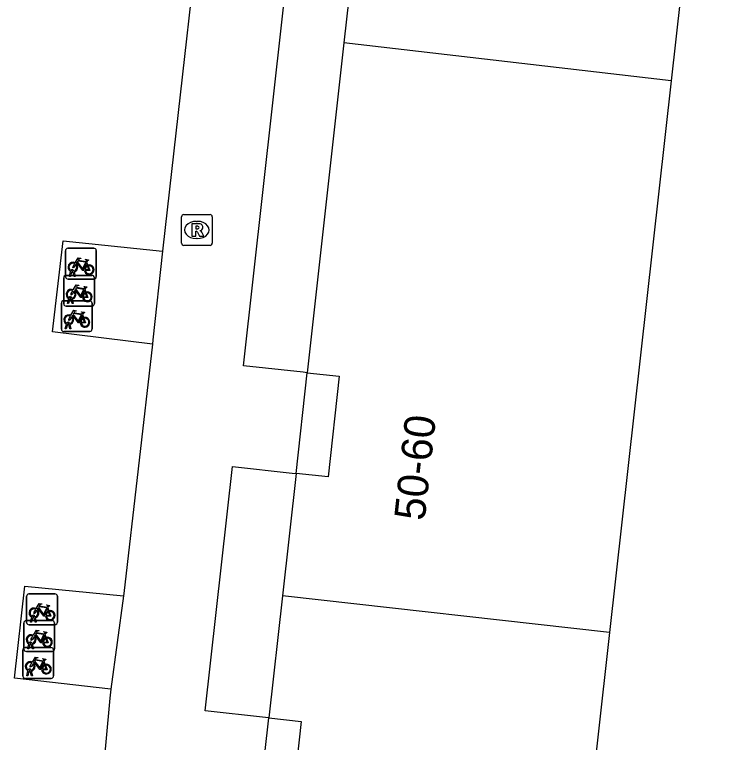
# Model space of a CAD drawing. Extents: x 161928 to 163055, y 386475 to 387428.
# Drawn here: x 162344.58 to 162367.86, y 386682.17 to 386705.82 of the extents above; entities that cross this region are included whole.
import ezdxf

# ---------------------------------------------------------------- set-up
doc = ezdxf.new("R2010")
doc.units = 0
for name, color, linetype in [('IMGEO_Fietsenrek', 7, 'Continuous'), ('IMGEO_Pand', 7, 'Continuous'), ('IMGEO_Pand_nummerreeks', 7, 'Continuous'), ('IMGEO_Rioolput', 7, 'Continuous'), ('IMGEO_Voetpad_open', 7, 'Continuous')]:
    doc.layers.add(name, color=color, linetype=linetype)

msp = doc.modelspace()

# ---------------------------------------------------------------- linework, layer by layer
at = {"layer": 'IMGEO_Fietsenrek'}
for p, q in [((162346.239, 386697.299), (162346.239, 386698.14)), ((162346.239, 386698.14), (162346.239, 386697.299)), ((162346.314, 386698.224), (162347.155, 386698.224)), ((162347.155, 386698.224), (162346.314, 386698.224)), ((162347.239, 386698.149), (162347.239, 386697.308)), ((162347.239, 386697.308), (162347.239, 386698.149)), ((162346.926, 386697.773), (162346.962, 386697.678)), ((162346.366, 386697.308), (162346.405, 386697.468)), ((162346.435, 386697.456), (162346.4, 386697.308)), ((162346.477, 386697.48), (162346.476, 386697.484)), ((162346.518, 386697.308), (162346.484, 386697.45)), ((162346.508, 386697.491), (162346.509, 386697.484)), ((162346.516, 386697.454), (162346.551, 386697.308)), ((162346.179, 386696.419), (162346.179, 386697.26)), ((162346.179, 386697.26), (162346.179, 386696.419)), ((162346.254, 386697.344), (162347.095, 386697.344)), ((162347.095, 386697.344), (162346.254, 386697.344)), ((162347.164, 386697.224), (162346.323, 386697.224)), ((162346.323, 386697.224), (162347.164, 386697.224)), ((162346.4, 386697.308), (162346.366, 386697.308)), ((162346.551, 386697.308), (162346.518, 386697.308)), ((162347.179, 386697.269), (162347.179, 386696.428)), ((162347.179, 386696.428), (162347.179, 386697.269)), ((162346.866, 386696.893), (162346.902, 386696.798)), ((162346.178, 386696.519), (162347.019, 386696.519)), ((162347.019, 386696.519), (162346.178, 386696.519)), ((162346.306, 386696.428), (162346.345, 386696.588)), ((162346.375, 386696.576), (162346.34, 386696.428)), ((162346.417, 386696.6), (162346.416, 386696.604)), ((162346.458, 386696.428), (162346.424, 386696.57)), ((162346.448, 386696.611), (162346.449, 386696.604)), ((162346.456, 386696.574), (162346.491, 386696.428)), ((162346.103, 386695.594), (162346.103, 386696.435)), ((162346.103, 386696.435), (162346.103, 386695.594)), ((162347.104, 386696.344), (162346.263, 386696.344)), ((162346.263, 386696.344), (162347.104, 386696.344)), ((162346.34, 386696.428), (162346.306, 386696.428)), ((162346.491, 386696.428), (162346.458, 386696.428)), ((162347.103, 386696.444), (162347.103, 386695.603)), ((162347.103, 386695.603), (162347.103, 386696.444)), ((162346.79, 386696.068), (162346.826, 386695.973)), ((162346.23, 386695.603), (162346.269, 386695.763)), ((162346.299, 386695.751), (162346.264, 386695.603)), ((162346.341, 386695.775), (162346.34, 386695.779)), ((162346.382, 386695.603), (162346.348, 386695.745)), ((162346.372, 386695.786), (162346.373, 386695.779)), ((162346.38, 386695.749), (162346.415, 386695.603)), ((162347.028, 386695.519), (162346.187, 386695.519)), ((162346.187, 386695.519), (162347.028, 386695.519)), ((162346.264, 386695.603), (162346.23, 386695.603)), ((162346.415, 386695.603), (162346.382, 386695.603)), ((162345.048, 386686.991), (162345.889, 386686.991)), ((162345.889, 386686.991), (162345.048, 386686.991)), ((162344.973, 386686.066), (162344.973, 386686.907)), ((162344.973, 386686.907), (162344.973, 386686.066)), ((162345.973, 386686.916), (162345.973, 386686.075)), ((162345.973, 386686.075), (162345.973, 386686.916)), ((162345.66, 386686.54), (162345.696, 386686.445)), ((162344.957, 386686.124), (162345.798, 386686.124)), ((162345.798, 386686.124), (162344.957, 386686.124)), ((162345.1, 386686.075), (162345.139, 386686.235)), ((162345.134, 386686.075), (162345.1, 386686.075)), ((162345.169, 386686.223), (162345.134, 386686.075)), ((162345.211, 386686.247), (162345.21, 386686.251)), ((162345.252, 386686.075), (162345.218, 386686.217)), ((162345.242, 386686.258), (162345.243, 386686.251)), ((162345.25, 386686.221), (162345.285, 386686.075)), ((162345.285, 386686.075), (162345.252, 386686.075)), ((162345.882, 386686.049), (162345.882, 386685.208)), ((162345.882, 386685.208), (162345.882, 386686.049)), ((162344.882, 386685.199), (162344.882, 386686.04)), ((162344.882, 386686.04), (162344.882, 386685.199)), ((162345.898, 386685.991), (162345.057, 386685.991)), ((162345.057, 386685.991), (162345.898, 386685.991)), ((162345.569, 386685.673), (162345.605, 386685.578)), ((162345.009, 386685.208), (162345.048, 386685.368)), ((162345.078, 386685.356), (162345.043, 386685.208)), ((162345.12, 386685.38), (162345.119, 386685.384)), ((162345.161, 386685.208), (162345.127, 386685.35)), ((162345.151, 386685.391), (162345.152, 386685.384)), ((162345.159, 386685.354), (162345.194, 386685.208)), ((162344.849, 386684.324), (162344.849, 386685.165)), ((162344.849, 386685.165), (162344.849, 386684.324)), ((162344.924, 386685.249), (162345.765, 386685.249)), ((162345.765, 386685.249), (162344.924, 386685.249)), ((162345.807, 386685.124), (162344.966, 386685.124)), ((162344.966, 386685.124), (162345.807, 386685.124)), ((162345.043, 386685.208), (162345.009, 386685.208)), ((162345.194, 386685.208), (162345.161, 386685.208)), ((162345.849, 386685.174), (162345.849, 386684.333)), ((162345.849, 386684.333), (162345.849, 386685.174)), ((162345.536, 386684.798), (162345.572, 386684.703)), ((162344.976, 386684.333), (162345.015, 386684.493)), ((162345.045, 386684.481), (162345.01, 386684.333)), ((162345.087, 386684.505), (162345.086, 386684.509)), ((162345.128, 386684.333), (162345.094, 386684.475)), ((162345.118, 386684.516), (162345.119, 386684.509)), ((162345.126, 386684.479), (162345.161, 386684.333)), ((162345.774, 386684.249), (162344.933, 386684.249)), ((162344.933, 386684.249), (162345.774, 386684.249)), ((162345.01, 386684.333), (162344.976, 386684.333)), ((162345.161, 386684.333), (162345.128, 386684.333))]:
    msp.add_line(p, q, dxfattribs=at)
for points in [[(162346.552, 386697.75), (162346.647, 386697.914), (162346.733, 386697.9), (162346.735, 386697.891), (162346.679, 386697.88), (162346.652, 386697.835), (162346.908, 386697.794)], [(162346.573, 386697.698), (162346.521, 386697.608), (162346.481, 386697.583), (162346.482, 386697.63), (162346.537, 386697.724)], [(162346.848, 386697.506), (162346.798, 386697.506), (162346.607, 386697.757), (162346.588, 386697.725)], [(162346.895, 386697.769), (162346.638, 386697.81), (162346.621, 386697.781), (162346.788, 386697.561), (162346.895, 386697.769)], [(162346.943, 386697.671), (162346.913, 386697.748), (162346.804, 386697.53), (162346.847, 386697.53)], [(162346.877, 386697.53), (162346.997, 386697.529), (162346.953, 386697.643)], [(162346.973, 386697.65), (162347.028, 386697.505), (162346.878, 386697.505)], [(162346.908, 386697.794), (162346.933, 386697.843), (162346.927, 386697.847), (162346.904, 386697.851), (162346.892, 386697.858), (162346.891, 386697.861), (162346.893, 386697.866), (162346.988, 386697.851), (162346.99, 386697.841), (162346.98, 386697.828), (162346.968, 386697.822), (162346.954, 386697.828), (162346.926, 386697.773)], [(162346.492, 386696.87), (162346.587, 386697.034), (162346.673, 386697.02), (162346.675, 386697.011), (162346.619, 386697), (162346.592, 386696.955), (162346.848, 386696.914)], [(162346.835, 386696.889), (162346.578, 386696.93), (162346.561, 386696.901), (162346.728, 386696.681), (162346.835, 386696.889)], [(162346.848, 386696.914), (162346.873, 386696.963), (162346.867, 386696.967), (162346.844, 386696.971), (162346.832, 386696.978), (162346.831, 386696.981), (162346.833, 386696.986), (162346.928, 386696.971), (162346.93, 386696.961), (162346.92, 386696.948), (162346.908, 386696.942), (162346.894, 386696.948), (162346.866, 386696.893)], [(162346.513, 386696.818), (162346.461, 386696.728), (162346.421, 386696.703), (162346.422, 386696.75), (162346.477, 386696.844)], [(162346.788, 386696.626), (162346.738, 386696.626), (162346.547, 386696.877), (162346.528, 386696.845)], [(162346.883, 386696.791), (162346.853, 386696.868), (162346.744, 386696.65), (162346.787, 386696.65)], [(162346.817, 386696.65), (162346.937, 386696.649), (162346.893, 386696.763)], [(162346.913, 386696.77), (162346.968, 386696.625), (162346.818, 386696.625)], [(162346.437, 386695.993), (162346.385, 386695.903), (162346.345, 386695.878), (162346.346, 386695.925), (162346.401, 386696.019)], [(162346.416, 386696.045), (162346.511, 386696.209), (162346.597, 386696.195), (162346.599, 386696.186), (162346.543, 386696.175), (162346.516, 386696.13), (162346.772, 386696.089)], [(162346.712, 386695.801), (162346.662, 386695.801), (162346.471, 386696.052), (162346.452, 386696.02)], [(162346.759, 386696.064), (162346.502, 386696.105), (162346.485, 386696.076), (162346.652, 386695.856), (162346.759, 386696.064)], [(162346.807, 386695.966), (162346.777, 386696.043), (162346.668, 386695.825), (162346.711, 386695.825)], [(162346.772, 386696.089), (162346.797, 386696.138), (162346.791, 386696.142), (162346.768, 386696.146), (162346.756, 386696.153), (162346.755, 386696.156), (162346.757, 386696.161), (162346.852, 386696.146), (162346.854, 386696.136), (162346.844, 386696.123), (162346.832, 386696.117), (162346.818, 386696.123), (162346.79, 386696.068)], [(162346.741, 386695.825), (162346.861, 386695.824), (162346.817, 386695.938)], [(162346.837, 386695.945), (162346.892, 386695.8), (162346.742, 386695.8)], [(162345.286, 386686.517), (162345.381, 386686.681), (162345.467, 386686.667), (162345.469, 386686.658), (162345.413, 386686.647), (162345.386, 386686.602), (162345.642, 386686.561)], [(162345.582, 386686.273), (162345.532, 386686.273), (162345.341, 386686.524), (162345.322, 386686.492)], [(162345.629, 386686.536), (162345.372, 386686.577), (162345.355, 386686.548), (162345.522, 386686.328), (162345.629, 386686.536)], [(162345.642, 386686.561), (162345.667, 386686.61), (162345.661, 386686.614), (162345.638, 386686.618), (162345.626, 386686.625), (162345.625, 386686.628), (162345.627, 386686.633), (162345.722, 386686.618), (162345.724, 386686.608), (162345.714, 386686.595), (162345.702, 386686.589), (162345.688, 386686.595), (162345.66, 386686.54)], [(162345.307, 386686.465), (162345.255, 386686.375), (162345.215, 386686.35), (162345.216, 386686.397), (162345.271, 386686.491)], [(162345.677, 386686.438), (162345.647, 386686.515), (162345.538, 386686.297), (162345.581, 386686.297)], [(162345.611, 386686.297), (162345.731, 386686.296), (162345.687, 386686.41)], [(162345.707, 386686.417), (162345.762, 386686.272), (162345.612, 386686.272)], [(162345.195, 386685.65), (162345.29, 386685.814), (162345.376, 386685.8), (162345.378, 386685.791), (162345.322, 386685.78), (162345.295, 386685.735), (162345.551, 386685.694)], [(162345.216, 386685.598), (162345.164, 386685.508), (162345.124, 386685.483), (162345.125, 386685.53), (162345.18, 386685.624)], [(162345.491, 386685.406), (162345.441, 386685.406), (162345.25, 386685.657), (162345.231, 386685.625)], [(162345.538, 386685.669), (162345.281, 386685.71), (162345.264, 386685.681), (162345.431, 386685.461), (162345.538, 386685.669)], [(162345.586, 386685.571), (162345.556, 386685.648), (162345.447, 386685.43), (162345.49, 386685.43)], [(162345.551, 386685.694), (162345.576, 386685.743), (162345.57, 386685.747), (162345.547, 386685.751), (162345.535, 386685.758), (162345.534, 386685.761), (162345.536, 386685.766), (162345.631, 386685.751), (162345.633, 386685.741), (162345.623, 386685.728), (162345.611, 386685.722), (162345.597, 386685.728), (162345.569, 386685.673)], [(162345.52, 386685.43), (162345.64, 386685.429), (162345.596, 386685.543)], [(162345.616, 386685.55), (162345.671, 386685.405), (162345.521, 386685.405)], [(162345.162, 386684.775), (162345.257, 386684.939), (162345.343, 386684.925), (162345.345, 386684.916), (162345.289, 386684.905), (162345.262, 386684.86), (162345.518, 386684.819)], [(162345.518, 386684.819), (162345.543, 386684.868), (162345.537, 386684.872), (162345.514, 386684.876), (162345.502, 386684.883), (162345.501, 386684.886), (162345.503, 386684.891), (162345.598, 386684.876), (162345.6, 386684.866), (162345.59, 386684.853), (162345.578, 386684.847), (162345.564, 386684.853), (162345.536, 386684.798)], [(162345.183, 386684.723), (162345.131, 386684.633), (162345.091, 386684.608), (162345.092, 386684.655), (162345.147, 386684.749)], [(162345.458, 386684.531), (162345.408, 386684.531), (162345.217, 386684.782), (162345.198, 386684.75)], [(162345.505, 386684.794), (162345.248, 386684.835), (162345.231, 386684.806), (162345.398, 386684.586), (162345.505, 386684.794)], [(162345.553, 386684.696), (162345.523, 386684.773), (162345.414, 386684.555), (162345.457, 386684.555)], [(162345.487, 386684.555), (162345.607, 386684.554), (162345.563, 386684.668)], [(162345.583, 386684.675), (162345.638, 386684.53), (162345.488, 386684.53)]]:
    msp.add_lwpolyline(points, dxfattribs=at)
for centre, radius, start, end in [((162346.317, 386698.146), 0.0779, 92.4484, 184.2845), ((162346.317, 386698.146), 0.0779, 92.4484, 184.2845), ((162347.161, 386698.146), 0.0779, 2.4484, 94.2845), ((162347.161, 386698.146), 0.0779, 2.4484, 94.2845), ((162346.479, 386697.609), 0.159, 62.6766, 242.1369), ((162346.479, 386697.609), 0.129, 63.3192, 238.903), ((162346.479, 386697.609), 0.129, 283.6043, 43.4302), ((162346.479, 386697.609), 0.159, 283.5766, 46.6042), ((162347.006, 386697.525), 0.159, 113.3408, 178.3217), ((162347.006, 386697.525), 0.159, 187.0065, 105.7708), ((162347.006, 386697.525), 0.129, 113.923, 177.9556), ((162347.006, 386697.525), 0.129, 188.6715, 104.5883), ((162346.459, 386697.48), 0.0499, 12.8025, 158.6934), ((162346.479, 386697.609), 0.159, 253.9967, 271.7867), ((162346.459, 386697.48), 0.0174, 12.8025, 163.4502), ((162346.479, 386697.609), 0.129, 253.415, 269.0204), ((162346.257, 386697.266), 0.0779, 92.4484, 184.2845), ((162346.257, 386697.266), 0.0779, 92.4484, 184.2845), ((162346.317, 386697.302), 0.0779, 182.4484, 274.2845), ((162346.317, 386697.302), 0.0779, 182.4484, 274.2845), ((162347.101, 386697.266), 0.0779, 2.4484, 94.2845), ((162347.101, 386697.266), 0.0779, 2.4484, 94.2845), ((162347.161, 386697.302), 0.0779, 272.4484, 4.2845), ((162347.161, 386697.302), 0.0779, 272.4484, 4.2845), ((162346.419, 386696.729), 0.159, 62.6766, 242.1369), ((162346.419, 386696.729), 0.129, 63.3192, 238.903), ((162346.419, 386696.729), 0.129, 283.6043, 43.4302), ((162346.419, 386696.729), 0.159, 283.5766, 46.6042), ((162346.946, 386696.645), 0.159, 113.3408, 178.3217), ((162346.946, 386696.645), 0.159, 187.0065, 105.7708), ((162346.946, 386696.645), 0.129, 113.923, 177.9556), ((162346.946, 386696.645), 0.129, 188.6715, 104.5883), ((162346.181, 386696.441), 0.0779, 92.4484, 184.2845), ((162346.181, 386696.441), 0.0779, 92.4484, 184.2845), ((162346.399, 386696.6), 0.0499, 12.8025, 158.6934), ((162346.419, 386696.729), 0.159, 253.9967, 271.7867), ((162346.399, 386696.6), 0.0174, 12.8025, 163.4502), ((162346.419, 386696.729), 0.129, 253.415, 269.0204), ((162347.025, 386696.441), 0.0779, 2.4484, 94.2845), ((162347.025, 386696.441), 0.0779, 2.4484, 94.2845), ((162346.257, 386696.422), 0.0779, 182.4484, 274.2845), ((162346.257, 386696.422), 0.0779, 182.4484, 274.2845), ((162347.101, 386696.422), 0.0779, 272.4484, 4.2845), ((162347.101, 386696.422), 0.0779, 272.4484, 4.2845), ((162346.343, 386695.904), 0.159, 62.6766, 242.1369), ((162346.343, 386695.904), 0.129, 63.3192, 238.903), ((162346.343, 386695.904), 0.129, 283.6043, 43.4302), ((162346.343, 386695.904), 0.159, 283.5766, 46.6042), ((162346.87, 386695.82), 0.159, 187.0065, 105.7708), ((162346.323, 386695.775), 0.0499, 12.8025, 158.6934), ((162346.343, 386695.904), 0.159, 253.9967, 271.7867), ((162346.323, 386695.775), 0.0174, 12.8025, 163.4502), ((162346.343, 386695.904), 0.129, 253.415, 269.0204), ((162346.87, 386695.82), 0.159, 113.3408, 178.3217), ((162346.87, 386695.82), 0.129, 113.923, 177.9556), ((162346.87, 386695.82), 0.129, 188.6715, 104.5883), ((162346.181, 386695.597), 0.0779, 182.4484, 274.2845), ((162346.181, 386695.597), 0.0779, 182.4484, 274.2845), ((162347.025, 386695.597), 0.0779, 272.4484, 4.2845), ((162347.025, 386695.597), 0.0779, 272.4484, 4.2845), ((162345.051, 386686.913), 0.0779, 92.4484, 184.2845), ((162345.051, 386686.913), 0.0779, 92.4484, 184.2845), ((162345.895, 386686.913), 0.0779, 2.4484, 94.2845), ((162345.895, 386686.913), 0.0779, 2.4484, 94.2845), ((162345.213, 386686.376), 0.159, 62.6766, 242.1369), ((162345.213, 386686.376), 0.129, 63.3192, 238.903), ((162345.193, 386686.247), 0.0499, 12.8025, 158.6934), ((162345.213, 386686.376), 0.129, 283.6043, 43.4302), ((162345.213, 386686.376), 0.159, 283.5766, 46.6042), ((162345.74, 386686.292), 0.159, 113.3408, 178.3217), ((162345.74, 386686.292), 0.159, 187.0065, 105.7708), ((162345.74, 386686.292), 0.129, 113.923, 177.9556), ((162345.74, 386686.292), 0.129, 188.6715, 104.5883), ((162344.96, 386686.046), 0.0779, 92.4484, 184.2845), ((162344.96, 386686.046), 0.0779, 92.4484, 184.2845), ((162345.051, 386686.069), 0.0779, 182.4484, 274.2845), ((162345.051, 386686.069), 0.0779, 182.4484, 274.2845), ((162345.213, 386686.376), 0.159, 253.9967, 271.7867), ((162345.193, 386686.247), 0.0174, 12.8025, 163.4502), ((162345.213, 386686.376), 0.129, 253.415, 269.0204), ((162345.804, 386686.046), 0.0779, 2.4484, 94.2845), ((162345.804, 386686.046), 0.0779, 2.4484, 94.2845), ((162345.895, 386686.069), 0.0779, 272.4484, 4.2845), ((162345.895, 386686.069), 0.0779, 272.4484, 4.2845), ((162345.122, 386685.509), 0.159, 62.6766, 242.1369), ((162345.122, 386685.509), 0.129, 63.3192, 238.903), ((162345.122, 386685.509), 0.129, 283.6043, 43.4302), ((162345.122, 386685.509), 0.159, 283.5766, 46.6042), ((162345.649, 386685.425), 0.159, 113.3408, 178.3217), ((162345.649, 386685.425), 0.159, 187.0065, 105.7708), ((162345.102, 386685.38), 0.0499, 12.8025, 158.6934), ((162345.122, 386685.509), 0.159, 253.9967, 271.7867), ((162345.102, 386685.38), 0.0174, 12.8025, 163.4502), ((162345.122, 386685.509), 0.129, 253.415, 269.0204), ((162345.649, 386685.425), 0.129, 113.923, 177.9556), ((162345.649, 386685.425), 0.129, 188.6715, 104.5883), ((162344.927, 386685.171), 0.0779, 92.4484, 184.2845), ((162344.927, 386685.171), 0.0779, 92.4484, 184.2845), ((162344.96, 386685.202), 0.0779, 182.4484, 274.2845), ((162344.96, 386685.202), 0.0779, 182.4484, 274.2845), ((162345.771, 386685.171), 0.0779, 2.4484, 94.2845), ((162345.771, 386685.171), 0.0779, 2.4484, 94.2845), ((162345.804, 386685.202), 0.0779, 272.4484, 4.2845), ((162345.804, 386685.202), 0.0779, 272.4484, 4.2845), ((162345.089, 386684.634), 0.159, 62.6766, 242.1369), ((162345.089, 386684.634), 0.129, 63.3192, 238.903), ((162345.089, 386684.634), 0.129, 283.6043, 43.4302), ((162345.089, 386684.634), 0.159, 283.5766, 46.6042), ((162345.616, 386684.55), 0.159, 113.3408, 178.3217), ((162345.616, 386684.55), 0.159, 187.0065, 105.7708), ((162345.616, 386684.55), 0.129, 113.923, 177.9556), ((162345.616, 386684.55), 0.129, 188.6715, 104.5883), ((162345.069, 386684.505), 0.0499, 12.8025, 158.6934), ((162345.089, 386684.634), 0.159, 253.9967, 271.7867), ((162345.069, 386684.505), 0.0174, 12.8025, 163.4502), ((162345.089, 386684.634), 0.129, 253.415, 269.0204), ((162344.927, 386684.327), 0.0779, 182.4484, 274.2845), ((162344.927, 386684.327), 0.0779, 182.4484, 274.2845), ((162345.771, 386684.327), 0.0779, 272.4484, 4.2845), ((162345.771, 386684.327), 0.0779, 272.4484, 4.2845)]:
    msp.add_arc(centre, radius, start, end, dxfattribs=at)
at = {"layer": 'IMGEO_Pand'}
for points in [[(162357.215, 386722.129), (162367.862, 386720.903), (162367.753, 386719.922), (162365.936, 386703.668)], [(162355.681, 386708.368), (162355.294, 386704.896)], [(162355.294, 386704.896), (162354.099, 386694.181)], [(162365.936, 386703.668), (162355.294, 386704.896)], [(162365.936, 386703.668), (162363.932, 386685.744)], [(162354.099, 386694.181), (162355.133, 386694.069), (162354.775, 386690.792), (162353.734, 386690.905)], [(162353.734, 386690.905), (162353.291, 386686.934)], [(162353.291, 386686.934), (162352.849, 386682.963)], [(162363.932, 386685.744), (162353.291, 386686.934)], [(162363.932, 386685.744), (162361.964, 386668.144)], [(162352.849, 386682.963), (162353.907, 386682.848), (162353.549, 386679.572), (162352.484, 386679.688)]]:
    msp.add_lwpolyline(points, dxfattribs=at)
at = {"layer": 'IMGEO_Rioolput'}
for p, q in [((162350.085, 386699.319), (162350.937, 386699.319)), ((162350.01, 386698.393), (162350.01, 386699.245)), ((162350.498, 386699.099), (162350.523, 386699.099)), ((162351.011, 386699.245), (162351.011, 386698.393)), ((162350.521, 386698.539), (162350.496, 386698.539)), ((162350.937, 386698.319), (162350.085, 386698.319))]:
    msp.add_line(p, q, dxfattribs=at)
for points in [[(162350.085, 386699.319), (162350.937, 386699.319)], [(162350.01, 386698.393), (162350.01, 386699.245)], [(162351.011, 386699.245), (162351.011, 386698.393)], [(162350.599, 386699.017), (162350.347, 386699.019), (162350.347, 386698.619)], [(162350.525, 386698.938), (162350.471, 386698.938), (162350.471, 386698.857)], [(162350.471, 386698.857), (162350.523, 386698.857)], [(162350.347, 386698.619), (162350.471, 386698.619), (162350.471, 386698.781), (162350.482, 386698.781)], [(162350.529, 386698.752), (162350.6, 386698.619), (162350.74, 386698.619), (162350.675, 386698.745)], [(162350.937, 386698.319), (162350.085, 386698.319)]]:
    msp.add_lwpolyline(points, dxfattribs=at)
for centre, radius, start, end in [((162350.087, 386699.243), 0.0765, 91.552, 178.448), ((162350.087, 386699.243), 0.0765, 91.552, 178.448), ((162350.935, 386699.243), 0.0765, 1.552, 88.448), ((162350.935, 386699.243), 0.0765, 1.552, 88.448), ((162350.507, 386699.046), 0.19, 274.7715, 282.9687), ((162350.531, 386698.842), 0.0964, 77.0061, 93.1865), ((162350.545, 386698.899), 0.0378, 276.6634, 79.6772), ((162350.598, 386698.907), 0.109, 350.3612, 89.416), ((162350.596, 386698.907), 0.112, 277.5842, 350.9817), ((162350.481, 386698.728), 0.0533, 26.0293, 88.6989), ((162350.58, 386698.692), 0.108, 29.5134, 73.7905), ((162350.087, 386698.395), 0.0765, 181.552, 268.448), ((162350.087, 386698.395), 0.0765, 181.552, 268.448), ((162350.935, 386698.395), 0.0765, 271.552, 358.448), ((162350.935, 386698.395), 0.0765, 271.552, 358.448)]:
    msp.add_arc(centre, radius, start, end, dxfattribs=at)
for centre, major_axis, ratio, start_param, end_param in [((162350.497, 386698.819), (-0.387, 0.002), 0.722429, 4.712389, 7.853982), ((162350.522, 386698.819), (-0.39, 0.002), 0.717154, 1.570796, 4.712389)]:
    msp.add_ellipse(centre, major_axis=major_axis, ratio=ratio, start_param=start_param, end_param=end_param, dxfattribs=at)
at = {"layer": 'IMGEO_Voetpad_open'}
for points in [[(162351.022, 386712.514), (162349.398, 386698.229), (162349.387, 386698.131)], [(162354.099, 386694.181), (162353.971, 386694.195), (162352.028, 386694.407), (162353.608, 386708.594), (162355.521, 386708.385), (162355.681, 386708.368)], [(162349.062, 386695.111), (162345.81, 386695.505), (162346.163, 386698.466), (162349.387, 386698.131)], [(162349.387, 386698.131), (162349.078, 386695.254), (162349.062, 386695.111)], [(162349.062, 386695.111), (162348.14, 386687.009), (162348.129, 386686.929)], [(162353.734, 386690.905), (162354.099, 386694.181)], [(162352.849, 386682.963), (162352.745, 386682.974), (162350.78, 386683.189), (162351.664, 386691.131), (162353.613, 386690.918), (162353.734, 386690.905)], [(162347.716, 386683.902), (162344.581, 386684.256), (162344.912, 386687.244), (162348.129, 386686.929)], [(162348.129, 386686.929), (162347.716, 386683.902)], [(162347.716, 386683.902), (162347.675, 386683.602), (162347.303, 386679.462), (162345.614, 386665.927)], [(162352.484, 386679.688), (162352.849, 386682.963)]]:
    msp.add_lwpolyline(points, dxfattribs=at)

# ---------------------------------------------------------------- texts
at = {"layer": 'IMGEO_Pand_nummerreeks'}
msp.add_text('50-60', height=1, rotation=83.7654, dxfattribs=at).set_placement((162357.917, 386689.348))

doc.saveas('drawing.dxf')
